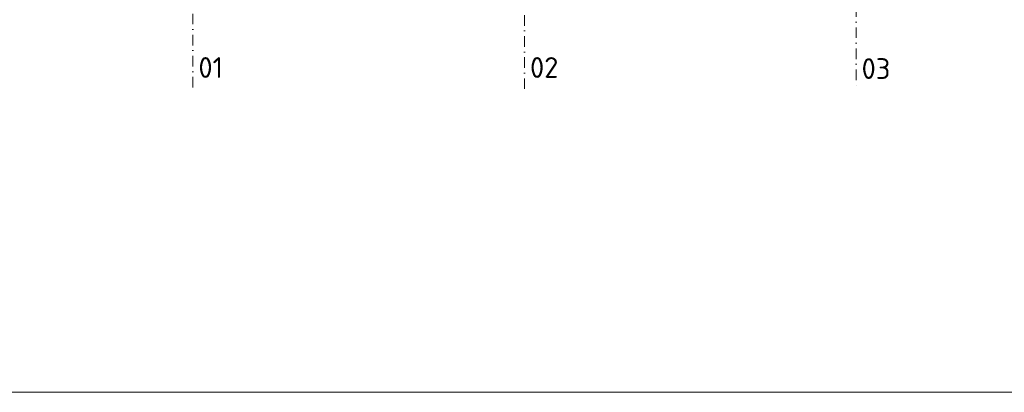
# Model space of a CAD drawing. Header units: millimetres. Extents: x -1695604 to 5289369, y -1488057 to 2187451.
# Tile 56 of 656: x -6265 to 29366, y -132575 to -119096. Entities that reach past the tile are written whole.
import ezdxf

# ---------------------------------------------------------------- set-up
doc = ezdxf.new("R2010")
doc.units = ezdxf.units.MM
doc.linetypes.add('CENTERX2', pattern=[101.6, 63.5, -12.7, 12.7, -12.7])
doc.linetypes.add('DASHDOT', pattern=[25.4, 12.7, -6.35, 0, -6.35])
doc.layers.add('A99_N_kce-rez-ten', color=4, linetype='Continuous', lineweight=9)
doc.layers.add('A99_N_osy', color=1, linetype='CENTERX2', lineweight=9)
doc.styles.add('ad_popis 100', font='isocpeur.ttf', dxfattribs={"height": 200})

msp = doc.modelspace()

# ---------------------------------------------------------------- linework, layer by layer
at = {"layer": 'A99_N_osy', "linetype": 'DASHDOT', "lineweight": 9, "ltscale": 30}
for points in [[(0, -121550), (0, -101085)], [(12000, -121600), (12000, -101085)], [(24000, -101085), (24000, -121560)]]:
    msp.add_lwpolyline(points, dxfattribs=at)

# ---------------------------------------------------------------- texts
at = {"layer": 'A99_N_osy', "lineweight": 0, "char_height": 750, "attachment_point": 1, "style": 'ad_popis 100', "bg_fill": 3, "box_fill_scale": 1, "bg_fill_color": 256, "bg_fill_transparency": 0}
for s, insert in [('01', (202.5, -120450)), ('02', (12202.5, -120450)), ('03', (24202.5, -120490))]:
    msp.add_mtext_dynamic_manual_height_columns(s, width=832.5, gutter_width=1000, heights=[0], dxfattribs=dict(at, insert=insert))

# ---------------------------------------------------------------- next in the draw order: linework, layer by layer
at = {"layer": 'A99_N_kce-rez-ten', "color": 3, "linetype": 'Continuous', "lineweight": 0, "ltscale": 0.5}
msp.add_lwpolyline([(-19352.5, -96690), (154127.5, -96690), (154127.5, -132575), (-19352.5, -132575)], close=True, dxfattribs=at)

doc.saveas('drawing.dxf')
